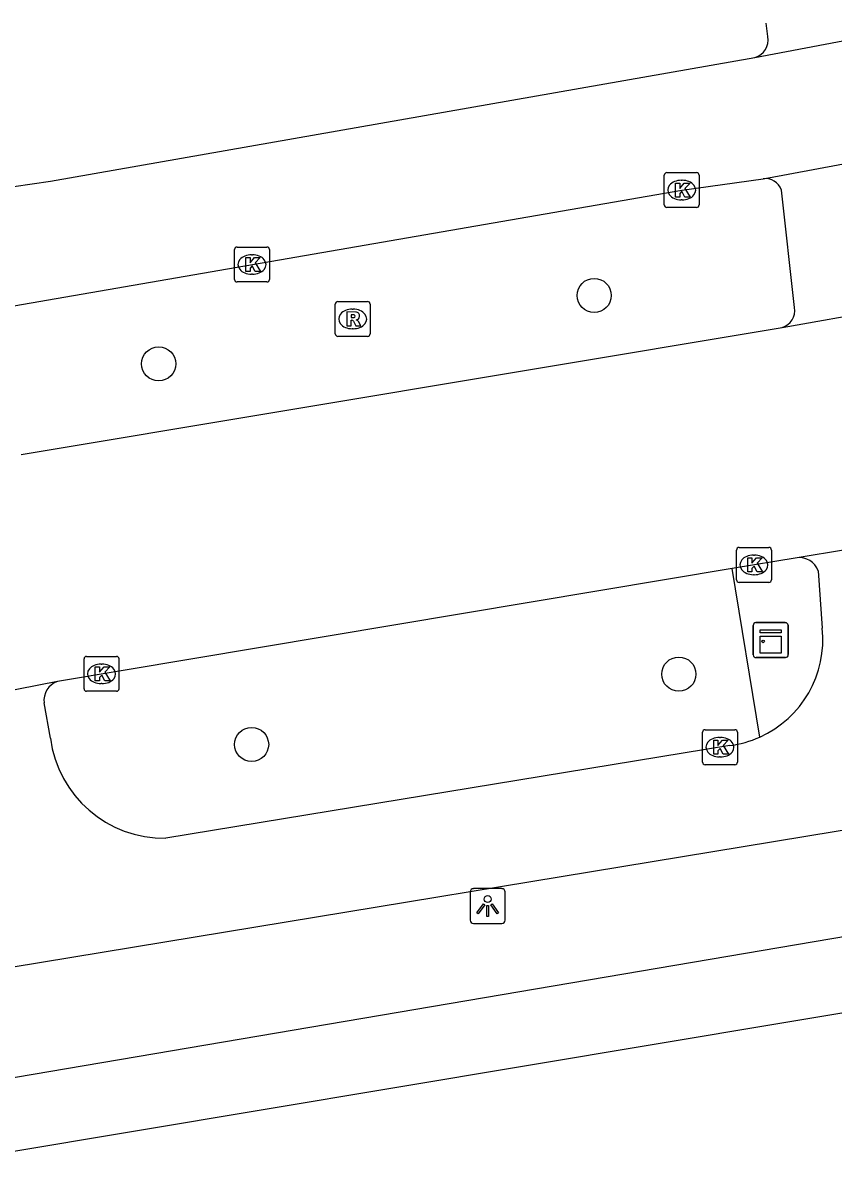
# Model space of a CAD drawing. Extents: x 162186 to 163152, y 385513 to 386513.
# Drawn here: x 162942.04 to 162965.24, y 386460.48 to 386493.45 of the extents above; entities that cross this region are included whole.
import ezdxf

# ---------------------------------------------------------------- set-up
doc = ezdxf.new("R2010")
doc.units = 0
for name, color, linetype in [('IMGEO_Boom', 7, 'Continuous'), ('IMGEO_Fietspad_gesloten', 7, 'Continuous'), ('IMGEO_Kast', 7, 'Continuous'), ('IMGEO_Kolk', 7, 'Continuous'), ('IMGEO_Lichtpunt', 7, 'Continuous'), ('IMGEO_OVBaan_gesloten', 7, 'Continuous'), ('IMGEO_Rijbaan_regionaal_gesloten', 7, 'Continuous'), ('IMGEO_Rioolput', 7, 'Continuous'), ('IMGEO_Verkeerseiland_open', 7, 'Continuous'), ('IMGEO_Voetpad_open', 7, 'Continuous')]:
    doc.layers.add(name, color=color, linetype=linetype)

msp = doc.modelspace()

# ---------------------------------------------------------------- linework, layer by layer
at = {"layer": 'IMGEO_Boom'}
for centre in [(162958.384, 386485.655), (162945.921, 386483.698), (162960.806, 386474.816), (162948.58, 386472.804)]:
    msp.add_circle(centre, 0.489, dxfattribs=at)
at = {"layer": 'IMGEO_Fietspad_gesloten'}
for points in [[(162963.354, 386493.068), (162963.301, 386493.453)], [(162964.113, 386485.311), (162963.743, 386488.673)], [(162964.795, 386477.772), (162964.909, 386476.134)], [(162942.825, 386472.984), (162942.644, 386473.993)], [(162962.265, 386472.771), (162946.128, 386470.124)], [(162940.825, 386466.29), (162967.915, 386470.753)]]:
    msp.add_lwpolyline(points, dxfattribs=at)
for centre, radius, start, end in [((162962.848, 386492.965), 0.516, 284.6903, 11.4702), ((162963.288, 386488.52), 0.48, 18.5655, 98.5841), ((162963.639, 386485.212), 0.485, 284.4998, 11.7801), ((162964.253, 386477.577), 0.576, 19.8238, 96.4884), ((162961.867, 386475.804), 3.06, 294.1931, 6.1907), ((162943.214, 386474.064), 0.575, 109.5334, 187.1473), ((162946.067, 386473.391), 3.268, 187.157, 271.0658), ((162961.864, 386475.825), 3.08, 277.4843, 294.088)]:
    msp.add_arc(centre, radius, start, end, dxfattribs=at)
at = {"layer": 'IMGEO_Kast'}
for p, q in [((162963.011, 386476.29), (162963.852, 386476.29)), ((162963.852, 386476.29), (162963.011, 386476.29)), ((162962.936, 386475.365), (162962.936, 386476.206)), ((162962.936, 386476.206), (162962.936, 386475.365)), ((162963.936, 386476.215), (162963.936, 386475.374)), ((162963.936, 386475.374), (162963.936, 386476.215)), ((162963.861, 386475.29), (162963.02, 386475.29)), ((162963.02, 386475.29), (162963.861, 386475.29))]:
    msp.add_line(p, q, dxfattribs=at)
for points in [[(162963.131, 386476.08), (162963.731, 386476.08), (162963.731, 386475.995), (162963.131, 386475.995), (162963.131, 386476.08)], [(162963.131, 386475.905), (162963.731, 386475.905), (162963.731, 386475.416), (162963.131, 386475.416), (162963.131, 386475.905)]]:
    msp.add_lwpolyline(points, dxfattribs=at)
msp.add_circle((162963.215, 386475.754), 0.0377, dxfattribs=at)
for centre, start, end in [((162963.014, 386476.212), 92.4484, 184.2845), ((162963.014, 386476.212), 92.4484, 184.2845), ((162963.858, 386476.212), 2.4484, 94.2845), ((162963.858, 386476.212), 2.4484, 94.2845), ((162963.014, 386475.368), 182.4484, 274.2845), ((162963.014, 386475.368), 182.4484, 274.2845), ((162963.858, 386475.368), 272.4484, 4.2845), ((162963.858, 386475.368), 272.4484, 4.2845)]:
    msp.add_arc(centre, 0.0779, start, end, dxfattribs=at)
at = {"layer": 'IMGEO_Kolk'}
for p, q in [((162960.463, 386489.173), (162961.315, 386489.173)), ((162960.388, 386488.247), (162960.388, 386489.099)), ((162960.876, 386488.953), (162960.901, 386488.953)), ((162961.389, 386489.099), (162961.389, 386488.247)), ((162961.315, 386488.173), (162960.463, 386488.173)), ((162960.899, 386488.393), (162960.874, 386488.393)), ((162948.091, 386486.116), (162948.091, 386486.968)), ((162948.166, 386487.042), (162949.018, 386487.042)), ((162948.579, 386486.822), (162948.604, 386486.822)), ((162949.092, 386486.968), (162949.092, 386486.116)), ((162948.602, 386486.262), (162948.577, 386486.262)), ((162949.018, 386486.042), (162948.166, 386486.042)), ((162962.455, 386477.517), (162962.455, 386478.369)), ((162962.53, 386478.443), (162963.382, 386478.443)), ((162963.456, 386478.369), (162963.456, 386477.517)), ((162962.943, 386478.223), (162962.968, 386478.223)), ((162962.966, 386477.663), (162962.941, 386477.663)), ((162963.382, 386477.443), (162962.53, 386477.443)), ((162943.86, 386475.325), (162944.712, 386475.325)), ((162943.785, 386474.399), (162943.785, 386475.251)), ((162944.273, 386475.105), (162944.298, 386475.105)), ((162944.786, 386475.251), (162944.786, 386474.399)), ((162944.712, 386474.325), (162943.86, 386474.325)), ((162944.296, 386474.545), (162944.271, 386474.545)), ((162961.482, 386472.299), (162961.482, 386473.151)), ((162961.557, 386473.225), (162962.409, 386473.225)), ((162961.97, 386473.005), (162961.995, 386473.005)), ((162962.483, 386473.151), (162962.483, 386472.299)), ((162961.993, 386472.445), (162961.968, 386472.445)), ((162962.409, 386472.225), (162961.557, 386472.225))]:
    msp.add_line(p, q, dxfattribs=at)
for points in [[(162960.463, 386489.173), (162961.315, 386489.173)], [(162960.388, 386488.247), (162960.388, 386489.099)], [(162960.709, 386488.873), (162960.832, 386488.873), (162960.832, 386488.722), (162960.962, 386488.873), (162961.126, 386488.873), (162960.98, 386488.722), (162961.133, 386488.473), (162960.981, 386488.473), (162960.896, 386488.637), (162960.832, 386488.57), (162960.832, 386488.473), (162960.709, 386488.473), (162960.709, 386488.873)], [(162961.389, 386489.099), (162961.389, 386488.247)], [(162961.315, 386488.173), (162960.463, 386488.173)], [(162948.091, 386486.116), (162948.091, 386486.968)], [(162948.166, 386487.042), (162949.018, 386487.042)], [(162949.092, 386486.968), (162949.092, 386486.116)], [(162948.412, 386486.742), (162948.535, 386486.742), (162948.535, 386486.591), (162948.665, 386486.742), (162948.829, 386486.742), (162948.683, 386486.591), (162948.836, 386486.342), (162948.684, 386486.342), (162948.599, 386486.506), (162948.535, 386486.439), (162948.535, 386486.342), (162948.412, 386486.342), (162948.412, 386486.742)], [(162949.018, 386486.042), (162948.166, 386486.042)], [(162962.455, 386477.517), (162962.455, 386478.369)], [(162962.53, 386478.443), (162963.382, 386478.443)], [(162963.456, 386478.369), (162963.456, 386477.517)], [(162962.776, 386478.143), (162962.899, 386478.143), (162962.899, 386477.992), (162963.029, 386478.143), (162963.193, 386478.143), (162963.047, 386477.992), (162963.2, 386477.743), (162963.048, 386477.743), (162962.963, 386477.907), (162962.899, 386477.84), (162962.899, 386477.743), (162962.776, 386477.743), (162962.776, 386478.143)], [(162963.382, 386477.443), (162962.53, 386477.443)], [(162943.86, 386475.325), (162944.712, 386475.325)], [(162943.785, 386474.399), (162943.785, 386475.251)], [(162944.106, 386475.025), (162944.229, 386475.025), (162944.229, 386474.874), (162944.359, 386475.025), (162944.523, 386475.025), (162944.377, 386474.874), (162944.53, 386474.625), (162944.378, 386474.625), (162944.293, 386474.789), (162944.229, 386474.722), (162944.229, 386474.625), (162944.106, 386474.625), (162944.106, 386475.025)], [(162944.786, 386475.251), (162944.786, 386474.399)], [(162944.712, 386474.325), (162943.86, 386474.325)], [(162961.482, 386472.299), (162961.482, 386473.151)], [(162961.557, 386473.225), (162962.409, 386473.225)], [(162962.483, 386473.151), (162962.483, 386472.299)], [(162961.803, 386472.925), (162961.926, 386472.925), (162961.926, 386472.774), (162962.056, 386472.925), (162962.22, 386472.925), (162962.074, 386472.774), (162962.227, 386472.525), (162962.075, 386472.525), (162961.99, 386472.689), (162961.926, 386472.622), (162961.926, 386472.525), (162961.803, 386472.525), (162961.803, 386472.925)], [(162962.409, 386472.225), (162961.557, 386472.225)]]:
    msp.add_lwpolyline(points, dxfattribs=at)
for centre, start, end in [((162960.465, 386489.097), 91.552, 178.448), ((162960.465, 386489.097), 91.552, 178.448), ((162961.313, 386489.097), 1.552, 88.448), ((162961.313, 386489.097), 1.552, 88.448), ((162960.465, 386488.249), 181.552, 268.448), ((162960.465, 386488.249), 181.552, 268.448), ((162961.313, 386488.249), 271.552, 358.448), ((162961.313, 386488.249), 271.552, 358.448), ((162948.168, 386486.966), 91.552, 178.448), ((162948.168, 386486.966), 91.552, 178.448), ((162949.016, 386486.966), 1.552, 88.448), ((162949.016, 386486.966), 1.552, 88.448), ((162948.168, 386486.118), 181.552, 268.448), ((162948.168, 386486.118), 181.552, 268.448), ((162949.016, 386486.118), 271.552, 358.448), ((162949.016, 386486.118), 271.552, 358.448), ((162962.532, 386478.367), 91.552, 178.448), ((162962.532, 386478.367), 91.552, 178.448), ((162963.38, 386478.367), 1.552, 88.448), ((162963.38, 386478.367), 1.552, 88.448), ((162962.532, 386477.519), 181.552, 268.448), ((162962.532, 386477.519), 181.552, 268.448), ((162963.38, 386477.519), 271.552, 358.448), ((162963.38, 386477.519), 271.552, 358.448), ((162943.862, 386475.249), 91.552, 178.448), ((162943.862, 386475.249), 91.552, 178.448), ((162944.71, 386475.249), 1.552, 88.448), ((162944.71, 386475.249), 1.552, 88.448), ((162943.862, 386474.401), 181.552, 268.448), ((162943.862, 386474.401), 181.552, 268.448), ((162944.71, 386474.401), 271.552, 358.448), ((162944.71, 386474.401), 271.552, 358.448), ((162961.559, 386473.149), 91.552, 178.448), ((162961.559, 386473.149), 91.552, 178.448), ((162962.407, 386473.149), 1.552, 88.448), ((162962.407, 386473.149), 1.552, 88.448), ((162961.559, 386472.301), 181.552, 268.448), ((162961.559, 386472.301), 181.552, 268.448), ((162962.407, 386472.301), 271.552, 358.448), ((162962.407, 386472.301), 271.552, 358.448)]:
    msp.add_arc(centre, 0.0765, start, end, dxfattribs=at)
for centre, major_axis, ratio, start_param, end_param in [((162960.875, 386488.673), (-0.387, 0.002), 0.722429, 4.712389, 7.853982), ((162960.9, 386488.673), (-0.39, 0.002), 0.717154, 1.570796, 4.712389), ((162948.578, 386486.542), (-0.387, 0.002), 0.722429, 4.712389, 7.853982), ((162948.603, 386486.542), (-0.39, 0.002), 0.717154, 1.570796, 4.712389), ((162962.942, 386477.943), (-0.387, 0.002), 0.722429, 4.712389, 7.853982), ((162962.967, 386477.943), (-0.39, 0.002), 0.717154, 1.570796, 4.712389), ((162944.272, 386474.825), (-0.387, 0.002), 0.722429, 4.712389, 7.853982), ((162944.297, 386474.825), (-0.39, 0.002), 0.717154, 1.570796, 4.712389), ((162961.969, 386472.725), (-0.387, 0.002), 0.722429, 4.712389, 7.853982), ((162961.994, 386472.725), (-0.39, 0.002), 0.717154, 1.570796, 4.712389)]:
    msp.add_ellipse(centre, major_axis=major_axis, ratio=ratio, start_param=start_param, end_param=end_param, dxfattribs=at)
at = {"layer": 'IMGEO_Lichtpunt'}
for p, q in [((162955.74, 386468.676), (162954.932, 386468.676)), ((162955.74, 386468.676), (162954.932, 386468.676)), ((162954.838, 386468.581), (162954.838, 386467.774)), ((162954.838, 386468.581), (162954.838, 386467.774)), ((162955.834, 386467.774), (162955.834, 386468.581)), ((162955.834, 386467.774), (162955.834, 386468.581)), ((162954.932, 386467.68), (162955.74, 386467.68)), ((162954.932, 386467.68), (162955.74, 386467.68))]:
    msp.add_line(p, q, dxfattribs=at)
for points in [[(162955.212, 386468.245), (162955.251, 386468.217), (162955.063, 386467.955), (162955.025, 386467.982), (162955.212, 386468.245)], [(162955.314, 386468.197), (162955.361, 386468.197), (162955.361, 386467.875), (162955.314, 386467.875), (162955.314, 386468.197)], [(162955.424, 386468.217), (162955.462, 386468.244), (162955.649, 386467.982), (162955.61, 386467.954), (162955.424, 386468.217)]]:
    msp.add_lwpolyline(points, dxfattribs=at)
msp.add_circle((162955.337, 386468.379), 0.0994, dxfattribs=at)
for centre, start, end in [((162954.932, 386468.581), 90, 180), ((162954.932, 386468.581), 90, 180), ((162955.74, 386468.581), 0, 90), ((162955.74, 386468.581), 0, 90), ((162954.932, 386467.774), 180, 270), ((162954.932, 386467.774), 180, 270), ((162955.74, 386467.774), 270, 0), ((162955.74, 386467.774), 270, 360)]:
    msp.add_arc(centre, 0.0946, start, end, dxfattribs=at)
at = {"layer": 'IMGEO_OVBaan_gesloten'}
for points in [[(162963.76, 386484.743), (162966.558, 386485.237)], [(162941.987, 386481.1), (162963.76, 386484.743)], [(162967.159, 386478.639), (162965.579, 386478.378), (162964.188, 386478.149)], [(162964.188, 386478.149), (162962.33, 386477.838)], [(162962.33, 386477.838), (162943.022, 386474.606)], [(162943.022, 386474.606), (162940.739, 386474.161), (162940.215, 386474.058)]]:
    msp.add_lwpolyline(points, dxfattribs=at)
at = {"layer": 'IMGEO_Rijbaan_regionaal_gesloten'}
for points in [[(162962.979, 386492.466), (162965.901, 386493.023)], [(162940.719, 386488.618), (162942.829, 386488.926), (162962.979, 386492.466)], [(162963.216, 386488.995), (162965.521, 386489.427), (162966.129, 386489.54)], [(162941.271, 386485.273), (162960.889, 386488.673), (162963.216, 386488.995)]]:
    msp.add_lwpolyline(points, dxfattribs=at)
at = {"layer": 'IMGEO_Rioolput'}
for p, q in [((162951.048, 386485.483), (162951.9, 386485.483)), ((162950.973, 386484.557), (162950.973, 386485.409)), ((162951.461, 386485.263), (162951.486, 386485.263)), ((162951.974, 386485.409), (162951.974, 386484.557)), ((162951.484, 386484.703), (162951.459, 386484.703)), ((162951.9, 386484.483), (162951.048, 386484.483))]:
    msp.add_line(p, q, dxfattribs=at)
for points in [[(162951.048, 386485.483), (162951.9, 386485.483)], [(162950.973, 386484.557), (162950.973, 386485.409)], [(162951.562, 386485.181), (162951.31, 386485.183), (162951.31, 386484.783)], [(162951.974, 386485.409), (162951.974, 386484.557)], [(162951.31, 386484.783), (162951.434, 386484.783), (162951.434, 386484.945), (162951.445, 386484.945)], [(162951.488, 386485.102), (162951.434, 386485.102), (162951.434, 386485.021)], [(162951.434, 386485.021), (162951.486, 386485.021)], [(162951.492, 386484.916), (162951.563, 386484.783), (162951.703, 386484.783), (162951.638, 386484.909)], [(162951.9, 386484.483), (162951.048, 386484.483)]]:
    msp.add_lwpolyline(points, dxfattribs=at)
for centre, radius, start, end in [((162951.05, 386485.407), 0.0765, 91.552, 178.448), ((162951.05, 386485.407), 0.0765, 91.552, 178.448), ((162951.898, 386485.407), 0.0765, 1.552, 88.448), ((162951.898, 386485.407), 0.0765, 1.552, 88.448), ((162951.561, 386485.071), 0.109, 350.3612, 89.416), ((162951.444, 386484.892), 0.0533, 26.0293, 88.6989), ((162951.47, 386485.21), 0.19, 274.7715, 282.9687), ((162951.494, 386485.006), 0.0964, 77.0061, 93.1865), ((162951.508, 386485.063), 0.0378, 276.6634, 79.6772), ((162951.559, 386485.071), 0.112, 277.5842, 350.9817), ((162951.543, 386484.856), 0.108, 29.5134, 73.7905), ((162951.05, 386484.559), 0.0765, 181.552, 268.448), ((162951.05, 386484.559), 0.0765, 181.552, 268.448), ((162951.898, 386484.559), 0.0765, 271.552, 358.448), ((162951.898, 386484.559), 0.0765, 271.552, 358.448)]:
    msp.add_arc(centre, radius, start, end, dxfattribs=at)
for centre, major_axis, ratio, start_param, end_param in [((162951.46, 386484.983), (-0.387, 0.002), 0.722429, 4.712389, 7.853982), ((162951.485, 386484.983), (-0.39, 0.002), 0.717154, 1.570796, 4.712389)]:
    msp.add_ellipse(centre, major_axis=major_axis, ratio=ratio, start_param=start_param, end_param=end_param, dxfattribs=at)
at = {"layer": 'IMGEO_Verkeerseiland_open'}
msp.add_lwpolyline([(162963.121, 386473.013), (162962.33, 386477.838)], dxfattribs=at)
at = {"layer": 'IMGEO_Voetpad_open'}
for points in [[(162992.151, 386469.571), (162989.841, 386469.185), (162937.766, 386460.481)], [(162941.305, 386463.199), (162968.162, 386467.751)]]:
    msp.add_lwpolyline(points, dxfattribs=at)

doc.saveas('drawing.dxf')
